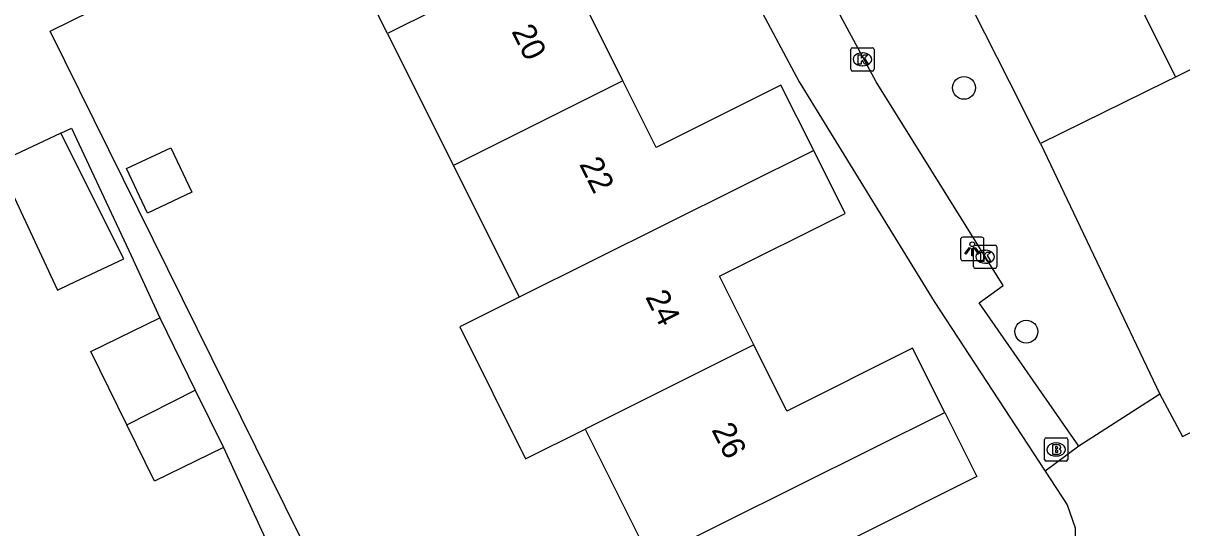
# Model space of a CAD drawing. Extents: x 157793 to 159380, y 380882 to 382313.
# Drawn here: x 158230.61 to 158280.29, y 381480.87 to 381502.51 of the extents above; entities that cross this region are included whole.
import ezdxf

# ---------------------------------------------------------------- set-up
doc = ezdxf.new("R2010")
doc.units = 0
for name, color, linetype in [('IMGEO_Boom', 7, 'Continuous'), ('IMGEO_Brandkraan', 7, 'Continuous'), ('IMGEO_Groenvoorziening', 7, 'Continuous'), ('IMGEO_Kolk', 7, 'Continuous'), ('IMGEO_Lichtpunt', 7, 'Continuous'), ('IMGEO_Pand', 7, 'Continuous'), ('IMGEO_Pand_nummerreeks', 7, 'Continuous'), ('IMGEO_Voetpad_open', 7, 'Continuous')]:
    doc.layers.add(name, color=color, linetype=linetype)

msp = doc.modelspace()

# ---------------------------------------------------------------- linework, layer by layer
at = {"layer": 'IMGEO_Boom'}
for centre in [(158270.952, 381499.739), (158273.623, 381489.283)]:
    msp.add_circle(centre, 0.489, dxfattribs=at)
at = {"layer": 'IMGEO_Brandkraan'}
for p, q in [((158274.403, 381483.801), (158274.403, 381484.653)), ((158274.478, 381484.727), (158275.33, 381484.727)), ((158275.404, 381484.653), (158275.404, 381483.801)), ((158274.891, 381484.507), (158274.916, 381484.507)), ((158275.33, 381483.727), (158274.478, 381483.727)), ((158274.914, 381483.947), (158274.889, 381483.947))]:
    msp.add_line(p, q, dxfattribs=at)
for points in [[(158274.403, 381483.801), (158274.403, 381484.653)], [(158274.478, 381484.727), (158275.33, 381484.727)], [(158275.404, 381484.653), (158275.404, 381483.801)], [(158274.751, 381484.427), (158274.751, 381484.027), (158274.964, 381484.027)], [(158274.982, 381484.427), (158274.751, 381484.427)], [(158274.93, 381484.346), (158274.876, 381484.346), (158274.876, 381484.27)], [(158274.876, 381484.27), (158274.929, 381484.27)], [(158274.938, 381484.194), (158274.876, 381484.194), (158274.876, 381484.113)], [(158275.33, 381483.727), (158274.478, 381483.727)], [(158274.876, 381484.113), (158274.938, 381484.113)]]:
    msp.add_lwpolyline(points, dxfattribs=at)
for centre, radius, start, end in [((158274.48, 381484.651), 0.0765, 91.552, 178.448), ((158274.48, 381484.651), 0.0765, 91.552, 178.448), ((158275.328, 381484.651), 0.0765, 1.552, 88.448), ((158275.328, 381484.651), 0.0765, 1.552, 88.448), ((158274.931, 381484.308), 0.0379, 267.8285, 90.9355), ((158274.939, 381484.153), 0.0404, 269.8759, 90.5077), ((158274.986, 381484.282), 0.145, 59.4692, 91.5367), ((158275.011, 381484.329), 0.0922, 285.5137, 58.1501), ((158275.016, 381484.137), 0.105, 301.3115, 78.989), ((158274.48, 381483.803), 0.0765, 181.552, 268.448), ((158274.48, 381483.803), 0.0765, 181.552, 268.448), ((158274.97, 381484.278), 0.251, 268.6676, 293.5347), ((158275.328, 381483.803), 0.0765, 271.552, 358.448), ((158275.328, 381483.803), 0.0765, 271.552, 358.448)]:
    msp.add_arc(centre, radius, start, end, dxfattribs=at)
for centre, major_axis, ratio, start_param, end_param in [((158274.89, 381484.227), (-0.387, 0.002), 0.722429, 4.712389, 7.853982), ((158274.915, 381484.227), (-0.39, 0.002), 0.717154, 1.570796, 4.712389)]:
    msp.add_ellipse(centre, major_axis=major_axis, ratio=ratio, start_param=start_param, end_param=end_param, dxfattribs=at)
at = {"layer": 'IMGEO_Groenvoorziening'}
msp.add_lwpolyline([(158274.237, 381497.35), (158279.346, 381486.606)], dxfattribs=at)
at = {"layer": 'IMGEO_Kolk'}
for p, q in [((158266.095, 381500.536), (158266.095, 381501.388)), ((158266.17, 381501.462), (158267.022, 381501.462)), ((158266.583, 381501.242), (158266.608, 381501.242)), ((158267.096, 381501.388), (158267.096, 381500.536)), ((158266.606, 381500.682), (158266.581, 381500.682)), ((158267.022, 381500.462), (158266.17, 381500.462)), ((158271.358, 381492.07), (158271.358, 381492.922)), ((158271.433, 381492.996), (158272.285, 381492.996)), ((158271.846, 381492.776), (158271.871, 381492.776)), ((158272.359, 381492.922), (158272.359, 381492.07)), ((158271.869, 381492.216), (158271.844, 381492.216)), ((158272.285, 381491.996), (158271.433, 381491.996))]:
    msp.add_line(p, q, dxfattribs=at)
for points in [[(158266.095, 381500.536), (158266.095, 381501.388)], [(158266.17, 381501.462), (158267.022, 381501.462)], [(158266.416, 381501.162), (158266.539, 381501.162), (158266.539, 381501.011), (158266.669, 381501.162), (158266.833, 381501.162), (158266.687, 381501.011), (158266.84, 381500.762), (158266.688, 381500.762), (158266.603, 381500.926), (158266.539, 381500.859), (158266.539, 381500.762), (158266.416, 381500.762), (158266.416, 381501.162)], [(158267.096, 381501.388), (158267.096, 381500.536)], [(158267.022, 381500.462), (158266.17, 381500.462)], [(158271.358, 381492.07), (158271.358, 381492.922)], [(158271.433, 381492.996), (158272.285, 381492.996)], [(158271.679, 381492.696), (158271.802, 381492.696), (158271.802, 381492.545), (158271.932, 381492.696), (158272.096, 381492.696), (158271.95, 381492.545), (158272.103, 381492.296), (158271.951, 381492.296), (158271.866, 381492.46), (158271.802, 381492.393), (158271.802, 381492.296), (158271.679, 381492.296), (158271.679, 381492.696)], [(158272.359, 381492.922), (158272.359, 381492.07)], [(158272.285, 381491.996), (158271.433, 381491.996)]]:
    msp.add_lwpolyline(points, dxfattribs=at)
for centre, start, end in [((158266.172, 381501.386), 91.552, 178.448), ((158266.172, 381501.386), 91.552, 178.448), ((158267.02, 381501.386), 1.552, 88.448), ((158267.02, 381501.386), 1.552, 88.448), ((158266.172, 381500.538), 181.552, 268.448), ((158266.172, 381500.538), 181.552, 268.448), ((158267.02, 381500.538), 271.552, 358.448), ((158267.02, 381500.538), 271.552, 358.448), ((158271.435, 381492.92), 91.552, 178.448), ((158271.435, 381492.92), 91.552, 178.448), ((158272.283, 381492.92), 1.552, 88.448), ((158272.283, 381492.92), 1.552, 88.448), ((158271.435, 381492.072), 181.552, 268.448), ((158271.435, 381492.072), 181.552, 268.448), ((158272.283, 381492.072), 271.552, 358.448), ((158272.283, 381492.072), 271.552, 358.448)]:
    msp.add_arc(centre, 0.0765, start, end, dxfattribs=at)
for centre, major_axis, ratio, start_param, end_param in [((158266.582, 381500.962), (-0.387, 0.002), 0.722429, 4.712389, 7.853982), ((158266.607, 381500.962), (-0.39, 0.002), 0.717154, 1.570796, 4.712389), ((158271.845, 381492.496), (-0.387, 0.002), 0.722429, 4.712389, 7.853982), ((158271.87, 381492.496), (-0.39, 0.002), 0.717154, 1.570796, 4.712389)]:
    msp.add_ellipse(centre, major_axis=major_axis, ratio=ratio, start_param=start_param, end_param=end_param, dxfattribs=at)
at = {"layer": 'IMGEO_Lichtpunt'}
for p, q in [((158270.808, 381493.234), (158270.808, 381492.427)), ((158270.808, 381493.234), (158270.808, 381492.427)), ((158271.71, 381493.329), (158270.902, 381493.329)), ((158271.71, 381493.329), (158270.902, 381493.329)), ((158271.804, 381492.427), (158271.804, 381493.234)), ((158271.804, 381492.427), (158271.804, 381493.234)), ((158270.902, 381492.333), (158271.71, 381492.333)), ((158270.902, 381492.333), (158271.71, 381492.333))]:
    msp.add_line(p, q, dxfattribs=at)
for points in [[(158271.182, 381492.898), (158271.221, 381492.87), (158271.033, 381492.608), (158270.995, 381492.635), (158271.182, 381492.898)], [(158271.284, 381492.85), (158271.331, 381492.85), (158271.331, 381492.528), (158271.284, 381492.528), (158271.284, 381492.85)], [(158271.394, 381492.87), (158271.432, 381492.897), (158271.619, 381492.635), (158271.58, 381492.607), (158271.394, 381492.87)]]:
    msp.add_lwpolyline(points, dxfattribs=at)
msp.add_circle((158271.307, 381493.032), 0.0994, dxfattribs=at)
for centre, start, end in [((158270.902, 381493.234), 90, 180), ((158270.902, 381493.234), 90, 180), ((158271.71, 381493.234), 0, 90), ((158271.71, 381493.234), 0, 90), ((158270.902, 381492.427), 180, 270), ((158270.902, 381492.427), 180, 270), ((158271.71, 381492.427), 270, 0), ((158271.71, 381492.427), 270, 360)]:
    msp.add_arc(centre, 0.0946, start, end, dxfattribs=at)
at = {"layer": 'IMGEO_Pand'}
for points in [[(158258.892, 381508.374), (158246.237, 381502.064)], [(158256.327, 381500.034), (158254.849, 381503.005), (158260.231, 381505.688), (158258.892, 381508.374)], [(158276.087, 381508.12), (158280.019, 381500.202)], [(158246.237, 381502.064), (158243.334, 381507.879)], [(158274.237, 381497.35), (158272.899, 381500), (158270.26, 381505.226)], [(158285.679, 381502.993), (158280.019, 381500.202)], [(158246.237, 381502.064), (158247.267, 381500), (158249.059, 381496.41)], [(158256.327, 381500.034), (158249.059, 381496.41)], [(158264.507, 381497.05), (158263.103, 381499.856), (158257.748, 381497.176), (158256.327, 381500.034)], [(158280.019, 381500.202), (158279.61, 381500), (158274.237, 381497.35)], [(158232.228, 381497.793), (158230.016, 381496.754), (158229.846, 381496.674), (158229.522, 381496.522)], [(158229.522, 381496.522), (158232.084, 381491.067), (158232.578, 381491.299), (158234.926, 381492.402), (158232.228, 381497.793)], [(158235.042, 381496.278), (158236.947, 381497.173), (158237.844, 381495.265), (158235.938, 381494.37), (158235.042, 381496.278)], [(158264.507, 381497.05), (158251.883, 381490.755)], [(158261.944, 381488.711), (158260.47, 381491.656), (158265.857, 381494.351), (158264.507, 381497.05)], [(158249.059, 381496.41), (158251.883, 381490.755)], [(158251.883, 381490.755), (158249.33, 381489.481), (158252.153, 381483.826), (158254.705, 381485.101)], [(158235.055, 381485.29), (158233.515, 381488.436), (158236.468, 381489.881)], [(158236.468, 381489.881), (158237.993, 381486.765)], [(158261.944, 381488.711), (158254.705, 381485.101)], [(158270.129, 381485.818), (158268.751, 381488.572), (158263.362, 381485.876), (158261.944, 381488.711)], [(158235.055, 381485.29), (158237.993, 381486.765)], [(158237.993, 381486.765), (158239.196, 381484.306)], [(158257.493, 381479.518), (158270.129, 381485.818)], [(158270.129, 381485.818), (158271.505, 381483.067), (158266.113, 381480.369), (158267.671, 381477.255), (158260.431, 381473.633), (158258.197, 381478.107), (158257.493, 381479.518)], [(158239.196, 381484.306), (158236.243, 381482.861), (158235.055, 381485.29)], [(158254.705, 381485.101), (158257.493, 381479.518)]]:
    msp.add_lwpolyline(points, dxfattribs=at)
at = {"layer": 'IMGEO_Voetpad_open'}
for points in [[(158257.836, 381515.158), (158258.425, 381512.866), (158259.409, 381509.938), (158260.518, 381506.794), (158262.093, 381503.345), (158263.878, 381500), (158269.668, 381490.573), (158274.432, 381483.292)], [(158275.871, 381484.362), (158271.6, 381490.511), (158272.629, 381491.262), (158267.189, 381500), (158265.658, 381502.83), (158264.276, 381506.055), (158262.432, 381510.396)], [(158247.523, 381470.3), (158231.775, 381502.167), (158243.334, 381507.879)], [(158232.228, 381497.793), (158232.679, 381498.005), (158235.241, 381492.55), (158236.468, 381489.881)], [(158279.346, 381486.606), (158279.862, 381485.646), (158280.323, 381484.788), (158282.401, 381485.828), (158282.563, 381485.908), (158290.201, 381489.729), (158291.758, 381490.507), (158292.187, 381490.722), (158293.783, 381491.52), (158295.901, 381492.555), (158303.384, 381496.2), (158303.625, 381495.571), (158305.588, 381496.813)], [(158279.346, 381486.606), (158275.871, 381484.362)], [(158239.196, 381484.306), (158241.894, 381478.465)], [(158275.871, 381484.362), (158274.432, 381483.292)], [(158274.432, 381483.292), (158275.375, 381481.852), (158275.717, 381480.861), (158275.736, 381479.82), (158275.409, 381478.974), (158274.868, 381478.276), (158253.852, 381464.174), (158253.408, 381465.16)]]:
    msp.add_lwpolyline(points, dxfattribs=at)

# ---------------------------------------------------------------- texts
at = {"layer": 'IMGEO_Pand_nummerreeks'}
for s, rotation, p in [('20', 296.2272, (158251.537, 381502.164)), ('22', 296.4734, (158254.439, 381496.467)), ('24', 296.4734, (158257.276, 381490.769)), ('26', 296.4734, (158260.112, 381485.074))]:
    msp.add_text(s, height=1, rotation=rotation, dxfattribs=at).set_placement(p)

doc.saveas('drawing.dxf')
